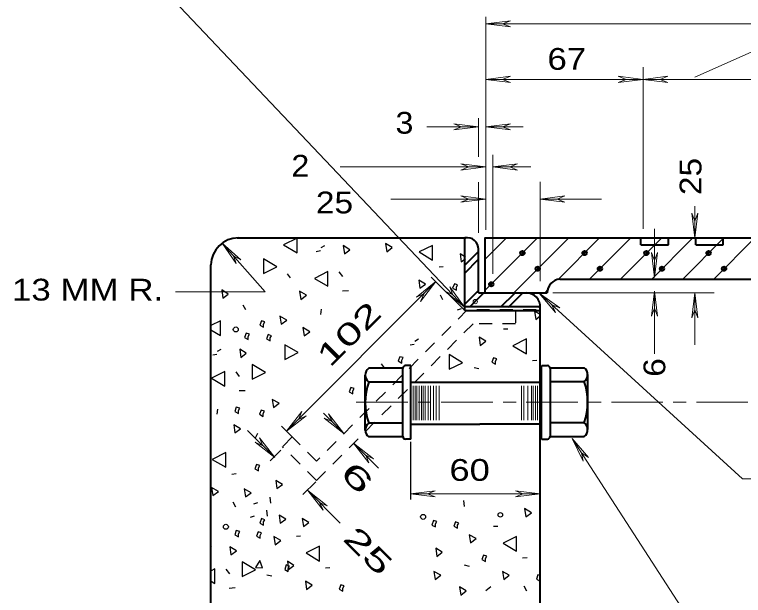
# Model space of a CAD drawing. Extents: x 312583 to 312854, y 144419 to 144597.
# Drawn here: x 312743.75 to 312769.21, y 144557.47 to 144577.74 of the extents above; entities that cross this region are included whole.
import ezdxf

# ---------------------------------------------------------------- set-up
doc = ezdxf.new("R2010")
doc.units = 0
doc.header["$LTSCALE"] = 0.3
doc.header["$PDMODE"] = 32
doc.header["$PDSIZE"] = 0.15
doc.linetypes.add('LONG_DASH_SHORT_DASH', pattern=[9.9, 6, -1.2, 1.5, -1.2])
doc.linetypes.add('SHORT_DASHED', pattern=[2.7, 1.5, -1.2])
doc.layers.add('1', color=7, linetype='Continuous', lineweight=40)
doc.layers.add('2', color=7, linetype='Continuous', lineweight=13)

msp = doc.modelspace()

# ---------------------------------------------------------------- linework, layer by layer
at = {"layer": '1', "lineweight": 13}
for p, q in [((312767.5099, 144575.5592), (312776.3113, 144579.4769)), ((312760.1959, 144568.1226), (312762.0206, 144569.9472)), ((312760.1959, 144569.2112), (312760.9396, 144569.9472)), ((312761.1926, 144568.0306), (312763.1093, 144569.9472)), ((312762.7259, 144568.4829), (312764.1903, 144569.9472)), ((312763.8069, 144568.4829), (312765.2789, 144569.9472)), ((312764.8956, 144568.4906), (312766.3599, 144569.9472)), ((312765.9843, 144568.4906), (312767.4409, 144569.9472)), ((312767.0729, 144568.4906), (312768.5296, 144569.9472)), ((312768.1769, 144568.5136), (312769.6106, 144569.9472)), ((312762.2736, 144568.0306), (312762.3963, 144568.1609))]:
    msp.add_line(p, q, dxfattribs=at)
at = {"layer": '1'}
for p, q in [((312765.6316, 144569.7096), (312765.6316, 144569.9472)), ((312766.5899, 144569.7096), (312766.5899, 144569.9472)), ((312767.5483, 144569.7096), (312767.5483, 144569.9472)), ((312768.5066, 144569.7096), (312768.5066, 144569.9472)), ((312757.3133, 144565.4009), (312756.1249, 144565.4009)), ((312757.5893, 144565.4929), (312757.4129, 144565.4929)), ((312757.5893, 144562.9246), (312757.5893, 144565.4929)), ((312762.1433, 144565.4929), (312762.1433, 144562.9092)), ((312762.1663, 144565.4929), (312762.3656, 144565.4929)), ((312762.4576, 144565.4162), (312763.6536, 144565.4162)), ((312762.4576, 144565.4009), (312762.4576, 144563.0242)), ((312756.0023, 144563.2389), (312756.0023, 144565.1556)), ((312757.3133, 144563.0166), (312757.3133, 144565.3932)), ((312763.7686, 144565.1786), (312763.7686, 144563.2619)), ((312757.3133, 144564.9179), (312756.1249, 144564.9179)), ((312758.1029, 144564.9026), (312757.5893, 144564.9026)), ((312762.1433, 144564.9026), (312758.1029, 144564.9026)), ((312762.4576, 144564.9332), (312763.6536, 144564.9332)), ((312757.3133, 144563.4842), (312756.1249, 144563.4842)), ((312757.5893, 144563.4459), (312760.0043, 144563.4459)), ((312762.1433, 144563.4459), (312760.0043, 144563.4459)), ((312762.4576, 144563.4996), (312763.6536, 144563.4996)), ((312757.3133, 144563.0012), (312756.1249, 144563.0012)), ((312757.5893, 144562.9246), (312757.4129, 144562.9246)), ((312762.1663, 144562.9246), (312762.3656, 144562.9246)), ((312762.4576, 144563.0166), (312763.6536, 144563.0166))]:
    msp.add_line(p, q, dxfattribs=at)
at = {"layer": '1', "lineweight": 25}
for p, q in [((312754.2926, 144569.4796), (312754.4383, 144569.5102)), ((312754.4613, 144569.6176), (312754.5916, 144569.6866)), ((312759.3526, 144569.1116), (312759.5059, 144569.2266)), ((312755.0823, 144568.7589), (312755.2049, 144568.5979)), ((312758.5783, 144568.9429), (312758.7239, 144568.9506)), ((312753.2729, 144568.6976), (312753.3803, 144568.5596)), ((312755.2049, 144568.0996), (312755.4119, 144568.1149)), ((312758.6166, 144567.9616), (312758.7009, 144567.7929)), ((312751.7243, 144567.6166), (312751.8163, 144567.4479)), ((312754.4459, 144567.2716), (312754.4689, 144567.4632)), ((312759.2223, 144567.4402), (312759.3679, 144567.4786)), ((312761.9593, 144567.1029), (312762.1126, 144567.2256)), ((312750.6126, 144566.7426), (312750.9499, 144566.5432)), ((312760.8323, 144566.7732), (312760.9779, 144566.7732)), ((312757.7349, 144566.3439), (312757.8653, 144566.4206)), ((312757.5663, 144566.2136), (312757.7119, 144566.2442)), ((312750.8426, 144565.9989), (312750.9729, 144566.0679)), ((312750.6739, 144565.8686), (312750.8196, 144565.8916)), ((312761.8443, 144565.6692), (312761.9976, 144565.6846)), ((312756.5543, 144565.5542), (312756.6616, 144565.4162)), ((312759.8049, 144565.4239), (312759.9736, 144565.3856)), ((312751.4789, 144565.2706), (312751.6016, 144565.1096)), ((312751.5939, 144564.6189), (312751.8086, 144564.6266)), ((312750.8349, 144563.7909), (312750.8579, 144563.9749)), ((312752.2379, 144563.1239), (312752.1613, 144562.9552)), ((312751.3409, 144561.7056), (312751.4943, 144561.7209)), ((312752.6673, 144560.9006), (312752.6903, 144560.6936)), ((312751.3793, 144560.7319), (312751.4713, 144560.5632)), ((312752.1076, 144560.6706), (312752.2533, 144560.7089)), ((312759.4369, 144560.7856), (312759.4599, 144560.5786)), ((312752.5523, 144560.4406), (312752.5753, 144560.2336)), ((312751.9926, 144560.2029), (312752.1383, 144560.2489)), ((312760.4873, 144559.8809), (312760.6329, 144559.8886)), ((312753.5949, 144559.5359), (312753.7406, 144559.5436)), ((312750.6203, 144559.1756), (312750.6279, 144559.1832)), ((312761.4993, 144558.7769), (312761.6526, 144558.7922)), ((312759.4523, 144558.5316), (312759.6286, 144558.4932)), ((312751.1339, 144558.3859), (312751.2566, 144558.2249)), ((312754.6146, 144558.4319), (312754.7679, 144558.4472)), ((312752.5676, 144558.1866), (312752.7363, 144558.1482)), ((312762.1126, 144558.0716), (312762.1126, 144558.0792)), ((312750.6203, 144557.9642), (312750.7506, 144557.8876)), ((312760.3876, 144557.7649), (312760.2113, 144557.6269)), ((312761.5376, 144557.8032), (312761.6296, 144557.6346)), ((312751.2489, 144557.7266), (312751.4636, 144557.7419))]:
    msp.add_line(p, q, dxfattribs=at)
at = {"layer": '1', "linetype": 'SHORT_DASHED', "lineweight": 25}
for p, q in [((312759.5673, 144567.4326), (312754.3003, 144562.1579)), ((312761.9669, 144567.4326), (312759.5673, 144567.4326)), ((312761.2463, 144567.4326), (312761.2463, 144566.9496)), ((312759.7666, 144566.9496), (312754.3003, 144561.4832)), ((312761.2463, 144566.9496), (312759.7666, 144566.9496)), ((312754.3003, 144561.4832), (312753.1119, 144562.6639))]:
    msp.add_line(p, q, dxfattribs=at)
at = {"layer": '1', "lineweight": 25}
for points in [[(312753.6179, 144569.4259), (312753.6179, 144569.9396), (312753.1503, 144569.7019)], [(312756.7536, 144569.4642), (312756.9453, 144569.6176), (312756.7076, 144569.7556)], [(312755.2739, 144569.3876), (312755.4656, 144569.5332), (312755.2356, 144569.6789)], [(312758.3559, 144569.1729), (312758.3559, 144569.6866), (312757.8883, 144569.4566)], [(312752.4449, 144569.2189), (312752.4449, 144568.7052), (312752.9126, 144568.9352)], [(312754.6989, 144568.2606), (312754.6989, 144568.7742), (312754.2313, 144568.5366)], [(312757.9113, 144568.1916), (312758.1106, 144568.3372), (312757.8729, 144568.4752)], [(312759.1839, 144568.2299), (312759.2299, 144568.3142), (312759.1149, 144568.3449), (312759.0536, 144568.1916), (312759.1839, 144568.1226)], [(312751.0266, 144567.8466), (312751.2183, 144567.9846), (312750.9883, 144568.1302)], [(312753.7559, 144567.8006), (312753.9476, 144567.9462), (312753.7099, 144568.0842)], [(312753.0659, 144566.9342), (312753.2576, 144567.0799), (312753.0199, 144567.2179)], [(312752.4526, 144566.9419), (312752.4986, 144567.0186), (312752.3836, 144567.0569), (312752.3223, 144566.9036), (312752.4526, 144566.8346)], [(312753.8709, 144566.5279), (312754.0626, 144566.6736), (312753.8249, 144566.8192)], [(312751.9159, 144566.5126), (312751.9619, 144566.5892), (312751.8393, 144566.6276), (312751.7856, 144566.4742), (312751.9159, 144566.4052)], [(312752.6749, 144566.4589), (312752.7286, 144566.5356), (312752.6059, 144566.5739), (312752.5523, 144566.4206), (312752.6749, 144566.3516)], [(312760.0196, 144566.1982), (312760.2189, 144566.3439), (312759.9813, 144566.4819)], [(312761.6296, 144565.9069), (312761.6296, 144566.4206), (312761.1619, 144566.1829)], [(312753.1963, 144566.2212), (312753.1963, 144565.7076), (312753.6639, 144565.9452)], [(312751.6553, 144565.7766), (312751.8469, 144565.9222), (312751.6169, 144566.0602)], [(312757.2826, 144565.6846), (312757.3286, 144565.7689), (312757.2136, 144565.7996), (312757.1523, 144565.6539), (312757.2826, 144565.5772)], [(312758.9386, 144565.8762), (312758.9386, 144565.3626), (312759.3986, 144565.5926)], [(312760.5486, 144565.6462), (312760.5946, 144565.7306), (312760.4796, 144565.7612), (312760.4183, 144565.6156), (312760.5486, 144565.5389)], [(312752.0463, 144565.5312), (312752.0463, 144565.0176), (312752.5139, 144565.2476)], [(312751.0956, 144564.7722), (312751.0956, 144565.2859), (312750.6279, 144565.0559)], [(312755.5653, 144564.6112), (312755.6113, 144564.6956), (312755.4963, 144564.7262), (312755.4349, 144564.5729), (312755.5653, 144564.5039)], [(312752.7976, 144564.0286), (312752.9893, 144564.1742), (312752.7516, 144564.3122)], [(312751.5709, 144563.9212), (312751.6169, 144564.0056), (312751.4943, 144564.0362), (312751.4406, 144563.8906), (312751.5709, 144563.8139)], [(312752.4373, 144563.8216), (312752.4833, 144563.9059), (312752.3683, 144563.9366), (312752.3069, 144563.7909), (312752.4373, 144563.7142)], [(312751.4483, 144563.1392), (312751.6476, 144563.2849), (312751.4099, 144563.4229)], [(312751.1263, 144561.9432), (312751.1263, 144562.4569), (312750.6586, 144562.2192)], [(312752.2763, 144561.9279), (312752.3223, 144562.0046), (312752.2073, 144562.0429), (312752.1459, 144561.8896), (312752.2763, 144561.8206)], [(312752.9126, 144561.1996), (312753.1119, 144561.3452), (312752.8743, 144561.4832)], [(312750.6816, 144560.9542), (312750.8733, 144561.0999), (312750.6356, 144561.2379)], [(312751.8239, 144560.9082), (312752.0156, 144561.0539), (312751.7779, 144561.1919)], [(312761.6143, 144560.2106), (312761.8059, 144560.3562), (312761.5683, 144560.5019)], [(312752.4449, 144560.0342), (312752.4909, 144560.1109), (312752.3759, 144560.1492), (312752.3146, 144559.9959), (312752.4449, 144559.9269)], [(312753.0353, 144559.9882), (312753.2269, 144560.1339), (312752.9893, 144560.2719)], [(312753.8403, 144559.8732), (312754.0319, 144560.0189), (312753.7943, 144560.1569)], [(312758.4556, 144559.9652), (312758.5016, 144560.0496), (312758.3866, 144560.0802), (312758.3253, 144559.9269), (312758.4556, 144559.8579)], [(312759.2223, 144559.9192), (312759.2683, 144559.9959), (312759.1533, 144560.0342), (312759.0919, 144559.8809), (312759.2223, 144559.8119)], [(312751.5709, 144559.6202), (312751.6169, 144559.7046), (312751.4943, 144559.7352), (312751.4406, 144559.5819), (312751.5709, 144559.5129)], [(312752.3299, 144559.5666), (312752.3759, 144559.6509), (312752.2609, 144559.6892), (312752.1996, 144559.5359), (312752.3299, 144559.4669)], [(312759.6746, 144559.3059), (312759.8739, 144559.4516), (312759.6363, 144559.5896)], [(312752.8589, 144559.2369), (312753.0506, 144559.3826), (312752.8129, 144559.5206)], [(312761.2846, 144559.0146), (312761.2846, 144559.5282), (312760.8169, 144559.2982)], [(312751.3103, 144558.8842), (312751.5019, 144559.0299), (312751.2719, 144559.1679)], [(312754.3999, 144558.6696), (312754.3999, 144559.1832), (312753.9323, 144558.9532)], [(312758.5016, 144558.8306), (312758.6933, 144558.9762), (312758.4633, 144559.1219)], [(312760.2036, 144558.7539), (312760.2496, 144558.8382), (312760.1346, 144558.8766), (312760.0733, 144558.7232), (312760.2036, 144558.6542)], [(312751.7013, 144558.6466), (312751.7013, 144558.1252), (312752.1689, 144558.3629)], [(312752.1689, 144558.4472), (312752.4143, 144558.4319), (312752.3223, 144558.6926)], [(312753.3113, 144558.4089), (312753.3573, 144558.4932), (312753.2423, 144558.5316), (312753.1886, 144558.3782), (312753.3113, 144558.3092)], [(312753.3189, 144558.3706), (312753.5106, 144558.5162), (312753.2806, 144558.6619)], [(312758.4479, 144558.0256), (312758.6396, 144558.1712), (312758.4019, 144558.3092)], [(312760.8399, 144558.0256), (312761.0316, 144558.1712), (312760.8016, 144558.3092)], [(312753.9553, 144557.6806), (312754.1469, 144557.8262), (312753.9093, 144557.9642)], [(312755.2203, 144557.7266), (312755.2663, 144557.8032), (312755.1513, 144557.8416), (312755.0899, 144557.6882), (312755.2203, 144557.6192)], [(312759.3373, 144557.4812), (312759.5289, 144557.6269), (312759.2989, 144557.7726)]]:
    msp.add_lwpolyline(points, close=True, dxfattribs=at)
for points in [[(312759.5059, 144569.2802), (312759.3143, 144569.3952), (312759.3526, 144569.1116)], [(312762.1126, 144567.2716), (312761.9133, 144567.3866), (312761.9593, 144567.1029)], [(312750.9499, 144566.5432), (312750.9499, 144567.0569), (312750.6126, 144566.8882)], [(312750.7506, 144557.8876), (312750.7506, 144558.4012), (312750.6203, 144558.3322)], [(312762.1126, 144558.1636), (312762.0359, 144558.1866), (312761.9823, 144558.0332), (312762.1126, 144557.9642), (312762.1126, 144558.0716)]]:
    msp.add_lwpolyline(points, dxfattribs=at)
at = {"layer": '1', "linetype": 'SHORT_DASHED', "lineweight": 25}
msp.add_lwpolyline([(312754.3003, 144562.1579), (312753.4493, 144563.0012), (312753.1119, 144562.6639)], dxfattribs=at)
at = {"layer": '1', "lineweight": 25}
for centre, radius in [((312751.4804, 144566.7537), 0.0865), ((312760.7227, 144560.2814), 0.0784), ((312758.0238, 144560.2103), 0.0865), ((312751.1348, 144559.8647), 0.0865)]:
    msp.add_circle(centre, radius, dxfattribs=at)
at = {"layer": '1'}
for centre, radius, start, end in [((312757.411, 144565.3951), 0.0958, 90, 180), ((312762.3637, 144565.3971), 0.0958, 0, 90), ((312763.4696, 144565.1747), 0.3009, 307.23717, 52.76282), ((312756.3051, 144565.1575), 0.3009, 127.23718, 232.76283), ((312758.2372, 144564.1992), 2.2331, 161.22405, 198.77595), ((312761.5375, 144564.2164), 2.2331, 341.22405, 18.77595), ((312756.3051, 144563.2408), 0.3009, 127.23717, 232.76282), ((312763.4696, 144563.2581), 0.3009, 307.23718, 52.76283), ((312757.411, 144563.0185), 0.0958, 180, 270), ((312762.3637, 144563.0204), 0.0958, 270, 0)]:
    msp.add_arc(centre, radius, start, end, dxfattribs=at)
for p in [(312761.4916, 144569.4182), (312763.6613, 144569.4182), (312765.8233, 144569.4182), (312767.9929, 144569.4182), (312762.0283, 144568.8739), (312764.1979, 144568.8739), (312766.3676, 144568.8739), (312768.5373, 144568.8739), (312760.4029, 144568.3296)]:
    msp.add_point(p, dxfattribs=at)
at = {"layer": '2'}
for p, q in [((312760.2113, 144570.2309), (312760.2113, 144577.6676)), ((312760.2113, 144577.4222), (312761.0776, 144577.5296)), ((312760.2113, 144577.4222), (312779.1249, 144577.4222)), ((312760.2113, 144577.4222), (312761.0776, 144577.3149)), ((312761.0776, 144577.5296), (312760.8016, 144577.4222)), ((312761.0776, 144577.3149), (312760.8016, 144577.4222)), ((312765.7083, 144570.2692), (312765.7083, 144575.9119)), ((312760.2113, 144575.4826), (312761.0776, 144575.5899)), ((312761.0776, 144575.5899), (312760.8016, 144575.4826)), ((312764.8419, 144575.5899), (312765.1179, 144575.4826)), ((312765.7083, 144575.4826), (312764.8419, 144575.5899)), ((312765.7083, 144575.4826), (312766.5746, 144575.5899)), ((312766.5746, 144575.5899), (312766.2986, 144575.4826)), ((312760.2113, 144575.4826), (312765.7083, 144575.4826)), ((312760.2113, 144575.4826), (312761.0776, 144575.3752)), ((312761.0776, 144575.3752), (312760.8016, 144575.4826)), ((312764.8419, 144575.3752), (312765.1179, 144575.4826)), ((312765.7083, 144575.4826), (312764.8419, 144575.3752)), ((312765.7083, 144575.4826), (312770.4463, 144575.4826)), ((312765.7083, 144575.4826), (312766.5746, 144575.3752)), ((312766.5746, 144575.3752), (312766.2986, 144575.4826)), ((312759.9583, 144572.7762), (312759.9583, 144574.1256)), ((312758.1566, 144573.8266), (312759.9583, 144573.8266)), ((312759.0919, 144573.9339), (312759.3679, 144573.8266)), ((312759.9583, 144573.8266), (312759.0919, 144573.9339)), ((312759.0919, 144573.7192), (312759.3679, 144573.8266)), ((312759.9583, 144573.8266), (312759.0919, 144573.7192)), ((312760.2113, 144573.8266), (312761.0776, 144573.9339)), ((312760.2113, 144573.8266), (312761.5146, 144573.8266)), ((312760.2113, 144573.8266), (312761.0776, 144573.7192)), ((312761.0776, 144573.9339), (312760.8016, 144573.8266)), ((312761.0776, 144573.7192), (312760.8016, 144573.8266)), ((312760.4566, 144568.6899), (312760.4566, 144572.8452)), ((312759.3449, 144572.5309), (312759.6209, 144572.4236)), ((312760.2113, 144572.4236), (312759.3449, 144572.5309)), ((312760.4566, 144572.4236), (312761.3229, 144572.5309)), ((312761.3229, 144572.5309), (312761.0469, 144572.4236)), ((312755.1283, 144572.4236), (312760.2113, 144572.4236)), ((312759.3449, 144572.3162), (312759.6209, 144572.4236)), ((312760.2113, 144572.4236), (312759.3449, 144572.3162)), ((312760.4566, 144572.4236), (312761.7829, 144572.4236)), ((312760.4566, 144572.4236), (312761.3229, 144572.3162)), ((312761.3229, 144572.3162), (312761.0469, 144572.4236)), ((312759.9583, 144570.1236), (312759.9583, 144571.8946)), ((312762.1126, 144568.4369), (312762.1126, 144571.9099)), ((312760.2113, 144571.3042), (312756.8916, 144571.3042)), ((312759.3449, 144571.4116), (312759.6209, 144571.3042)), ((312760.2113, 144571.3042), (312759.3449, 144571.4116)), ((312759.3449, 144571.1969), (312759.6209, 144571.3042)), ((312760.2113, 144571.3042), (312759.3449, 144571.1969)), ((312762.1126, 144571.3042), (312762.9789, 144571.4116)), ((312764.2593, 144571.3042), (312762.1126, 144571.3042)), ((312762.1126, 144571.3042), (312762.9789, 144571.1969)), ((312762.9789, 144571.4116), (312762.7029, 144571.3042)), ((312762.9789, 144571.1969), (312762.7029, 144571.3042)), ((312767.5176, 144569.9472), (312767.5176, 144571.0512)), ((312767.4103, 144570.8136), (312767.5176, 144570.5376)), ((312767.5176, 144569.9472), (312767.4103, 144570.8136)), ((312767.6249, 144570.8136), (312767.5176, 144570.5376)), ((312767.5176, 144569.9472), (312767.6249, 144570.8136)), ((312766.1069, 144568.5672), (312766.1069, 144570.2616)), ((312751.0036, 144569.7632), (312752.5063, 144568.0689)), ((312751.0036, 144569.7632), (312751.4943, 144569.0502)), ((312751.0036, 144569.7632), (312751.6553, 144569.1882)), ((312751.4943, 144569.0502), (312751.3946, 144569.3262)), ((312751.6553, 144569.1882), (312751.3946, 144569.3262)), ((312765.9996, 144569.4336), (312766.1069, 144569.1576)), ((312766.1069, 144568.5672), (312765.9996, 144569.4336)), ((312766.2143, 144569.4336), (312766.1069, 144569.1576)), ((312766.1069, 144568.5672), (312766.2143, 144569.4336)), ((312759.4829, 144567.4172), (312758.3099, 144568.5826)), ((312758.4709, 144568.4216), (312753.2499, 144563.2006)), ((312758.4709, 144568.4216), (312757.7886, 144567.8849)), ((312758.4709, 144568.4216), (312757.9343, 144567.7316)), ((312758.9539, 144568.2376), (312759.0613, 144567.9616)), ((312759.4676, 144567.5322), (312758.9539, 144568.2376)), ((312749.3706, 144568.0689), (312752.5063, 144568.0689)), ((312757.7886, 144567.8849), (312758.0569, 144568.0076)), ((312757.9343, 144567.7316), (312758.0569, 144568.0076)), ((312758.7929, 144568.0842), (312759.0613, 144567.9616)), ((312759.4676, 144567.5322), (312758.7929, 144568.0842)), ((312762.0819, 144568.0152), (312769.1813, 144561.5446)), ((312762.0819, 144568.0152), (312762.6493, 144567.3482)), ((312762.0819, 144568.0152), (312762.7949, 144567.5092)), ((312762.5573, 144568.0306), (312768.1846, 144568.0306)), ((312766.1069, 144568.0842), (312765.9996, 144567.2179)), ((312766.1069, 144568.0842), (312766.2143, 144567.2179)), ((312766.1069, 144568.0842), (312766.1069, 144565.8985)), ((312767.5176, 144568.0306), (312767.4103, 144567.1642)), ((312767.5176, 144566.2176), (312767.5176, 144568.0306)), ((312767.5176, 144568.0306), (312767.6249, 144567.1642)), ((312762.6493, 144567.3482), (312762.5189, 144567.6166)), ((312762.7949, 144567.5092), (312762.5189, 144567.6166)), ((312765.9996, 144567.2179), (312766.1069, 144567.4939)), ((312766.2143, 144567.2179), (312766.1069, 144567.4939)), ((312767.4103, 144567.1642), (312767.5176, 144567.4402)), ((312767.6249, 144567.1642), (312767.5176, 144567.4402)), ((312757.6813, 144563.5916), (312757.6813, 144564.7799)), ((312757.7426, 144563.5916), (312757.7426, 144564.7799)), ((312757.8039, 144563.5916), (312757.8039, 144564.7799)), ((312757.8883, 144563.5916), (312757.8883, 144564.7799)), ((312757.9649, 144563.5916), (312757.9649, 144564.7799)), ((312758.0263, 144563.5916), (312758.0263, 144564.7799)), ((312758.0953, 144563.5916), (312758.0953, 144564.7799)), ((312758.1949, 144563.5916), (312758.1949, 144564.7799)), ((312758.2793, 144563.5916), (312758.2793, 144564.7799)), ((312758.3866, 144563.5916), (312758.3866, 144564.7799)), ((312758.4786, 144563.5916), (312758.4786, 144564.7799)), ((312758.5783, 144563.5916), (312758.5783, 144564.7799)), ((312761.4609, 144563.5916), (312761.4609, 144564.7799)), ((312761.5453, 144563.5916), (312761.5453, 144564.7799)), ((312761.6756, 144563.5916), (312761.6756, 144564.7799)), ((312761.8059, 144563.5916), (312761.8059, 144564.7799)), ((312761.8673, 144563.5916), (312761.8673, 144564.7799)), ((312761.9439, 144563.5916), (312761.9439, 144564.7799)), ((312762.0206, 144563.5916), (312762.0206, 144564.7799)), ((312753.2499, 144563.2006), (312753.7866, 144563.8906)), ((312753.7866, 144563.8906), (312753.6716, 144563.6146)), ((312753.2499, 144563.2006), (312753.9399, 144563.7372)), ((312753.9399, 144563.7372), (312753.6716, 144563.6146)), ((312755.2586, 144563.1239), (312754.5456, 144563.8292)), ((312754.5686, 144563.6606), (312754.8446, 144563.5379)), ((312755.2586, 144563.1239), (312754.5686, 144563.6606)), ((312754.7219, 144563.8062), (312754.8446, 144563.5379)), ((312755.2586, 144563.1239), (312754.7219, 144563.8062)), ((312753.4493, 144563.0012), (312753.0736, 144563.3769)), ((312752.8436, 144562.2806), (312751.8929, 144563.2312)), ((312752.3069, 144562.9706), (312752.4219, 144562.6946)), ((312752.8436, 144562.2806), (312752.3069, 144562.9706)), ((312763.2319, 144562.9476), (312767.5636, 144556.2622)), ((312763.2319, 144562.9476), (312763.6153, 144562.1579)), ((312763.2319, 144562.9476), (312763.7993, 144562.2806)), ((312752.1536, 144562.8172), (312752.4219, 144562.6946)), ((312752.8436, 144562.2806), (312752.1536, 144562.8172)), ((312756.4699, 144561.9126), (312755.5959, 144562.7789)), ((312755.5959, 144562.7789), (312756.1326, 144562.0966)), ((312755.5959, 144562.7789), (312756.2859, 144562.2422)), ((312753.0583, 144562.5412), (312752.6826, 144562.1656)), ((312756.1326, 144562.0966), (312756.0176, 144562.3649)), ((312756.2859, 144562.2422), (312756.0176, 144562.3649)), ((312763.6153, 144562.1579), (312763.5539, 144562.4492)), ((312763.7993, 144562.2806), (312763.5539, 144562.4492)), ((312754.2773, 144561.4372), (312753.8249, 144560.9926)), ((312769.1813, 144561.5446), (312771.0136, 144561.5446)), ((312755.1283, 144559.9959), (312753.9936, 144561.1306)), ((312753.9936, 144561.1306), (312754.5303, 144560.4406)), ((312753.9936, 144561.1306), (312754.6759, 144560.5939)), ((312757.5816, 144561.0156), (312758.4479, 144561.1229)), ((312758.4479, 144561.1229), (312758.1719, 144561.0156)), ((312761.2463, 144561.1229), (312761.5223, 144561.0156)), ((312762.1126, 144561.0156), (312761.2463, 144561.1229)), ((312757.5816, 144561.0156), (312762.1126, 144561.0156)), ((312757.5816, 144561.0156), (312758.4479, 144560.9082)), ((312758.4479, 144560.9082), (312758.1719, 144561.0156)), ((312761.2463, 144560.9082), (312761.5223, 144561.0156)), ((312762.1126, 144561.0156), (312761.2463, 144560.9082)), ((312754.5303, 144560.4406), (312754.4076, 144560.7089)), ((312754.6759, 144560.5939), (312754.4076, 144560.7089))]:
    msp.add_line(p, q, dxfattribs=at)
at = {"layer": '2', "lineweight": 40}
for p, q in [((312751.5326, 144569.9472), (312759.5136, 144569.9472)), ((312759.4829, 144567.4172), (312759.4829, 144569.9472)), ((312759.9583, 144568.0306), (312759.9583, 144569.6022)), ((312765.6316, 144569.7096), (312766.5899, 144569.7096)), ((312767.5483, 144569.7096), (312768.5066, 144569.7096)), ((312759.4829, 144568.9966), (312759.9583, 144569.4719)), ((312750.6126, 144554.0772), (312750.6126, 144569.0119)), ((312759.4829, 144568.7206), (312759.9583, 144569.2036)), ((312762.7949, 144568.5136), (312776.2883, 144568.5136)), ((312759.4829, 144567.6396), (312759.9583, 144568.1149)), ((312759.6669, 144567.5552), (312760.1423, 144568.0306)), ((312759.9583, 144568.0306), (312762.3579, 144568.0306)), ((312760.1959, 144568.0306), (312761.5683, 144568.0306)), ((312760.7326, 144567.5399), (312761.2233, 144568.0229)), ((312761.0009, 144567.5322), (312761.4916, 144568.0229)), ((312759.4829, 144567.5552), (312762.1126, 144567.5552)), ((312762.0666, 144567.5169), (312762.1126, 144567.5552)), ((312762.1126, 144554.0772), (312762.1126, 144567.5169)), ((312759.4829, 144567.4172), (312762.1126, 144567.4172))]:
    msp.add_line(p, q, dxfattribs=at)
at = {"layer": '2', "linetype": 'LONG_DASH_SHORT_DASH'}
msp.add_line((312755.6879, 144564.2202), (312774.6859, 144564.2202), dxfattribs=at)
at = {"layer": '2', "lineweight": 25}
msp.add_line((312757.5816, 144562.8249), (312757.5816, 144560.8162), dxfattribs=at)
at = {"layer": '2'}
msp.add_lwpolyline([(312748.6269, 144582.4669), (312745.3073, 144582.4669), (312759.4676, 144567.5322)], dxfattribs=at)
at = {"layer": '2', "lineweight": 40}
msp.add_lwpolyline([(312760.1959, 144568.0306), (312760.1959, 144569.9472), (312792.4956, 144569.9472)], dxfattribs=at)
for centre, radius, start, end in [((312751.5671, 144568.9927), 0.9583, 89.88541, 179.31386), ((312759.5649, 144569.562), 0.392, 356.91646, 102.07226), ((312762.8521, 144568.0165), 0.4982, 96.36433, 178.1598), ((312761.6256, 144567.5441), 0.4879, 356.57882, 88.84944)]:
    msp.add_arc(centre, radius, start, end, dxfattribs=at)
at = {"layer": '2'}
msp.add_point((312759.8433, 144567.7239), dxfattribs=at)

# ---------------------------------------------------------------- texts
for s, width, p in [('67 ', 1.2, (312762.3648, 144575.816)), ('3 ', 1.1, (312757.0603, 144573.586)), ('2 ', 1.1, (312753.4234, 144572.0872)), ('25 ', 1.15, (312754.2774, 144570.8049)), ('13 MM R.', 1.2, (312743.6596, 144567.7622)), ('60 ', 1.25, (312758.9413, 144561.4689))]:
    msp.add_text(s, height=0.76, dxfattribs=dict(at, width=width)).set_placement(p)
for s, rotation, width, p in [('25 ', 90, 1.15, (312767.7454, 144571.441)), ('102 ', 45, 1.55, (312754.7715, 144565.398)), ('6 ', 90, 1.15, (312766.482, 144565.0996)), ('6 ', 315, 1.9, (312755.0711, 144561.6909)), ('25 ', 315, 1.65, (312755.1801, 144559.4186))]:
    msp.add_text(s, height=0.76, rotation=rotation, dxfattribs=dict(at, width=width)).set_placement(p)

doc.saveas('drawing.dxf')
